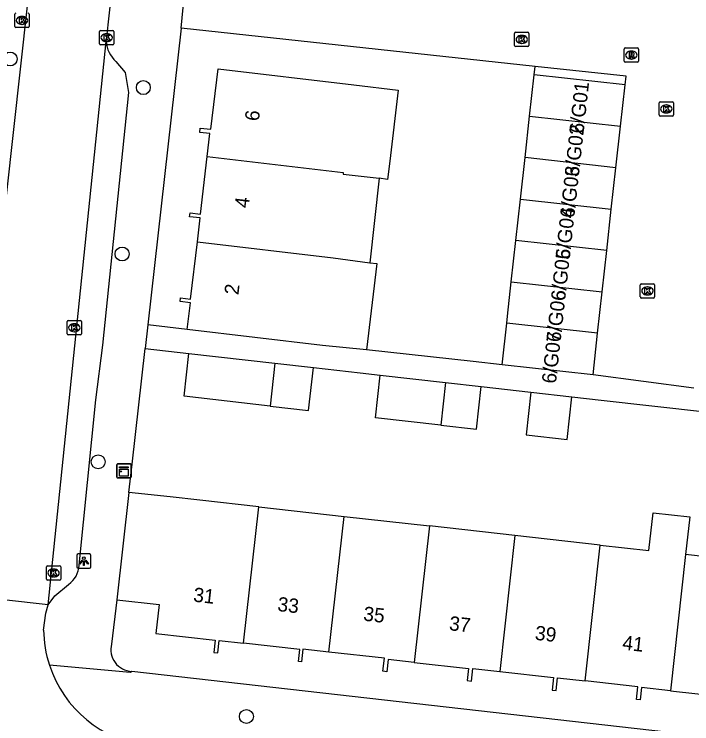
# Model space of a CAD drawing. Extents: x 162082 to 163393, y 388091 to 388632.
# Drawn here: x 163009.74 to 163057.31, y 388383.95 to 388433.73 of the extents above; entities that cross this region are included whole.
import ezdxf

# ---------------------------------------------------------------- set-up
doc = ezdxf.new("R2010")
doc.units = 0
for name, color, linetype in [('IMGEO_Boom', 7, 'Continuous'), ('IMGEO_Fietspad_open', 7, 'Continuous'), ('IMGEO_Kast', 7, 'Continuous'), ('IMGEO_Kolk', 7, 'Continuous'), ('IMGEO_Lichtpunt', 7, 'Continuous'), ('IMGEO_Pand', 7, 'Continuous'), ('IMGEO_Pand_nummerreeks', 7, 'Continuous'), ('IMGEO_Rijbaan_lokaal_open', 7, 'Continuous'), ('IMGEO_Rioolput', 7, 'Continuous'), ('IMGEO_Voetpad_open', 7, 'Continuous')]:
    doc.layers.add(name, color=color, linetype=linetype)

msp = doc.modelspace()

# ---------------------------------------------------------------- linework, layer by layer
at = {"layer": 'IMGEO_Boom'}
for centre in [(163009.456, 388430.584), (163018.809, 388428.579), (163017.318, 388416.905), (163015.638, 388402.324), (163026.044, 388384.462)]:
    msp.add_circle(centre, 0.489, dxfattribs=at)
at = {"layer": 'IMGEO_Fietspad_open'}
for points in [[(163016.205, 388431.805), (163016.24, 388432.122), (163016.909, 388438.131), (163017.167, 388440.446)], [(163006.056, 388392.971), (163006.686, 388398.356), (163010.697, 388434.531)], [(163012.127, 388392.302), (163016.205, 388431.805)]]:
    msp.add_lwpolyline(points, dxfattribs=at)
at = {"layer": 'IMGEO_Kast'}
for p, q in [((163016.951, 388401.267), (163016.951, 388402.108)), ((163016.951, 388402.108), (163016.951, 388401.267)), ((163017.026, 388402.192), (163017.867, 388402.192)), ((163017.867, 388402.192), (163017.026, 388402.192)), ((163017.951, 388402.117), (163017.951, 388401.276)), ((163017.951, 388401.276), (163017.951, 388402.117)), ((163017.876, 388401.192), (163017.035, 388401.192)), ((163017.035, 388401.192), (163017.876, 388401.192))]:
    msp.add_line(p, q, dxfattribs=at)
for points in [[(163017.146, 388401.982), (163017.746, 388401.982), (163017.746, 388401.897), (163017.146, 388401.897), (163017.146, 388401.982)], [(163017.146, 388401.807), (163017.746, 388401.807), (163017.746, 388401.318), (163017.146, 388401.318), (163017.146, 388401.807)]]:
    msp.add_lwpolyline(points, dxfattribs=at)
msp.add_circle((163017.23, 388401.656), 0.0377, dxfattribs=at)
for centre, start, end in [((163017.029, 388402.114), 92.4484, 184.2845), ((163017.029, 388402.114), 92.4484, 184.2845), ((163017.873, 388402.114), 2.4484, 94.2845), ((163017.873, 388402.114), 2.4484, 94.2845), ((163017.029, 388401.27), 182.4484, 274.2845), ((163017.029, 388401.27), 182.4484, 274.2845), ((163017.873, 388401.27), 272.4484, 4.2845), ((163017.873, 388401.27), 272.4484, 4.2845)]:
    msp.add_arc(centre, 0.0779, start, end, dxfattribs=at)
at = {"layer": 'IMGEO_Kolk'}
for p, q in [((163009.792, 388432.867), (163009.792, 388433.719)), ((163010.793, 388433.719), (163010.793, 388432.867)), ((163010.28, 388433.573), (163010.305, 388433.573)), ((163010.719, 388432.793), (163009.867, 388432.793)), ((163010.303, 388433.013), (163010.278, 388433.013)), ((163015.734, 388431.658), (163015.734, 388432.51)), ((163015.809, 388432.584), (163016.661, 388432.584)), ((163016.222, 388432.364), (163016.247, 388432.364)), ((163016.735, 388432.51), (163016.735, 388431.658)), ((163044.874, 388431.532), (163044.874, 388432.384)), ((163044.949, 388432.458), (163045.801, 388432.458)), ((163045.362, 388432.238), (163045.387, 388432.238)), ((163045.875, 388432.384), (163045.875, 388431.532)), ((163016.245, 388431.804), (163016.22, 388431.804)), ((163045.385, 388431.678), (163045.36, 388431.678)), ((163016.661, 388431.584), (163015.809, 388431.584)), ((163045.801, 388431.458), (163044.949, 388431.458)), ((163055.019, 388426.656), (163055.019, 388427.508)), ((163055.094, 388427.582), (163055.946, 388427.582)), ((163055.507, 388427.362), (163055.532, 388427.362)), ((163056.02, 388427.508), (163056.02, 388426.656)), ((163055.53, 388426.802), (163055.505, 388426.802)), ((163055.946, 388426.582), (163055.094, 388426.582)), ((163053.771, 388414.816), (163054.623, 388414.816)), ((163053.696, 388413.89), (163053.696, 388414.742)), ((163054.184, 388414.596), (163054.209, 388414.596)), ((163054.697, 388414.742), (163054.697, 388413.89)), ((163054.623, 388413.816), (163053.771, 388413.816)), ((163054.207, 388414.036), (163054.182, 388414.036)), ((163013.466, 388411.309), (163013.466, 388412.161)), ((163013.541, 388412.235), (163014.393, 388412.235)), ((163013.954, 388412.015), (163013.979, 388412.015)), ((163014.467, 388412.161), (163014.467, 388411.309)), ((163013.977, 388411.455), (163013.952, 388411.455)), ((163014.393, 388411.235), (163013.541, 388411.235)), ((163012.006, 388394.1), (163012.006, 388394.952)), ((163012.081, 388395.026), (163012.933, 388395.026)), ((163013.007, 388394.952), (163013.007, 388394.1)), ((163012.494, 388394.806), (163012.519, 388394.806)), ((163012.933, 388394.026), (163012.081, 388394.026)), ((163012.517, 388394.246), (163012.492, 388394.246))]:
    msp.add_line(p, q, dxfattribs=at)
for points in [[(163009.792, 388432.867), (163009.792, 388433.719)], [(163010.793, 388433.719), (163010.793, 388432.867)], [(163010.113, 388433.493), (163010.236, 388433.493), (163010.236, 388433.342), (163010.366, 388433.493), (163010.53, 388433.493), (163010.384, 388433.342), (163010.537, 388433.093), (163010.385, 388433.093), (163010.3, 388433.257), (163010.236, 388433.19), (163010.236, 388433.093), (163010.113, 388433.093), (163010.113, 388433.493)], [(163010.719, 388432.793), (163009.867, 388432.793)], [(163015.734, 388431.658), (163015.734, 388432.51)], [(163015.809, 388432.584), (163016.661, 388432.584)], [(163016.055, 388432.284), (163016.178, 388432.284), (163016.178, 388432.133), (163016.308, 388432.284), (163016.472, 388432.284), (163016.326, 388432.133), (163016.479, 388431.884), (163016.327, 388431.884), (163016.242, 388432.048), (163016.178, 388431.981), (163016.178, 388431.884), (163016.055, 388431.884), (163016.055, 388432.284)], [(163016.735, 388432.51), (163016.735, 388431.658)], [(163044.874, 388431.532), (163044.874, 388432.384)], [(163044.949, 388432.458), (163045.801, 388432.458)], [(163045.875, 388432.384), (163045.875, 388431.532)], [(163045.195, 388432.158), (163045.318, 388432.158), (163045.318, 388432.007), (163045.448, 388432.158), (163045.612, 388432.158), (163045.466, 388432.007), (163045.619, 388431.758), (163045.467, 388431.758), (163045.382, 388431.922), (163045.318, 388431.855), (163045.318, 388431.758), (163045.195, 388431.758), (163045.195, 388432.158)], [(163016.661, 388431.584), (163015.809, 388431.584)], [(163045.801, 388431.458), (163044.949, 388431.458)], [(163055.019, 388426.656), (163055.019, 388427.508)], [(163055.094, 388427.582), (163055.946, 388427.582)], [(163055.34, 388427.282), (163055.463, 388427.282), (163055.463, 388427.131), (163055.593, 388427.282), (163055.757, 388427.282), (163055.611, 388427.131), (163055.764, 388426.882), (163055.612, 388426.882), (163055.527, 388427.046), (163055.463, 388426.979), (163055.463, 388426.882), (163055.34, 388426.882), (163055.34, 388427.282)], [(163056.02, 388427.508), (163056.02, 388426.656)], [(163055.946, 388426.582), (163055.094, 388426.582)], [(163053.771, 388414.816), (163054.623, 388414.816)], [(163053.696, 388413.89), (163053.696, 388414.742)], [(163054.017, 388414.516), (163054.14, 388414.516), (163054.14, 388414.365), (163054.27, 388414.516), (163054.434, 388414.516), (163054.288, 388414.365), (163054.441, 388414.116), (163054.289, 388414.116), (163054.204, 388414.28), (163054.14, 388414.213), (163054.14, 388414.116), (163054.017, 388414.116), (163054.017, 388414.516)], [(163054.697, 388414.742), (163054.697, 388413.89)], [(163054.623, 388413.816), (163053.771, 388413.816)], [(163013.466, 388411.309), (163013.466, 388412.161)], [(163013.541, 388412.235), (163014.393, 388412.235)], [(163013.787, 388411.935), (163013.91, 388411.935), (163013.91, 388411.784), (163014.04, 388411.935), (163014.204, 388411.935), (163014.058, 388411.784), (163014.211, 388411.535), (163014.059, 388411.535), (163013.974, 388411.699), (163013.91, 388411.632), (163013.91, 388411.535), (163013.787, 388411.535), (163013.787, 388411.935)], [(163014.467, 388412.161), (163014.467, 388411.309)], [(163014.393, 388411.235), (163013.541, 388411.235)], [(163012.006, 388394.1), (163012.006, 388394.952)], [(163012.081, 388395.026), (163012.933, 388395.026)], [(163013.007, 388394.952), (163013.007, 388394.1)], [(163012.327, 388394.726), (163012.45, 388394.726), (163012.45, 388394.575), (163012.58, 388394.726), (163012.744, 388394.726), (163012.598, 388394.575), (163012.751, 388394.326), (163012.599, 388394.326), (163012.514, 388394.49), (163012.45, 388394.423), (163012.45, 388394.326), (163012.327, 388394.326), (163012.327, 388394.726)], [(163012.933, 388394.026), (163012.081, 388394.026)]]:
    msp.add_lwpolyline(points, dxfattribs=at)
for centre, start, end in [((163009.869, 388433.717), 91.552, 178.448), ((163009.869, 388433.717), 91.552, 178.448), ((163010.717, 388433.717), 1.552, 88.448), ((163010.717, 388433.717), 1.552, 88.448), ((163009.869, 388432.869), 181.552, 268.448), ((163009.869, 388432.869), 181.552, 268.448), ((163010.717, 388432.869), 271.552, 358.448), ((163010.717, 388432.869), 271.552, 358.448), ((163015.811, 388432.508), 91.552, 178.448), ((163015.811, 388432.508), 91.552, 178.448), ((163016.659, 388432.508), 1.552, 88.448), ((163016.659, 388432.508), 1.552, 88.448), ((163044.951, 388432.382), 91.552, 178.448), ((163044.951, 388432.382), 91.552, 178.448), ((163045.799, 388432.382), 1.552, 88.448), ((163045.799, 388432.382), 1.552, 88.448), ((163015.811, 388431.66), 181.552, 268.448), ((163015.811, 388431.66), 181.552, 268.448), ((163016.659, 388431.66), 271.552, 358.448), ((163016.659, 388431.66), 271.552, 358.448), ((163044.951, 388431.534), 181.552, 268.448), ((163044.951, 388431.534), 181.552, 268.448), ((163045.799, 388431.534), 271.552, 358.448), ((163045.799, 388431.534), 271.552, 358.448), ((163055.096, 388427.506), 91.552, 178.448), ((163055.096, 388427.506), 91.552, 178.448), ((163055.944, 388427.506), 1.552, 88.448), ((163055.944, 388427.506), 1.552, 88.448), ((163055.096, 388426.658), 181.552, 268.448), ((163055.096, 388426.658), 181.552, 268.448), ((163055.944, 388426.658), 271.552, 358.448), ((163055.944, 388426.658), 271.552, 358.448), ((163053.773, 388414.74), 91.552, 178.448), ((163053.773, 388414.74), 91.552, 178.448), ((163054.621, 388414.74), 1.552, 88.448), ((163054.621, 388414.74), 1.552, 88.448), ((163053.773, 388413.892), 181.552, 268.448), ((163053.773, 388413.892), 181.552, 268.448), ((163054.621, 388413.892), 271.552, 358.448), ((163054.621, 388413.892), 271.552, 358.448), ((163013.543, 388412.159), 91.552, 178.448), ((163013.543, 388412.159), 91.552, 178.448), ((163014.391, 388412.159), 1.552, 88.448), ((163014.391, 388412.159), 1.552, 88.448), ((163013.543, 388411.311), 181.552, 268.448), ((163013.543, 388411.311), 181.552, 268.448), ((163014.391, 388411.311), 271.552, 358.448), ((163014.391, 388411.311), 271.552, 358.448), ((163012.083, 388394.95), 91.552, 178.448), ((163012.083, 388394.95), 91.552, 178.448), ((163012.931, 388394.95), 1.552, 88.448), ((163012.931, 388394.95), 1.552, 88.448), ((163012.083, 388394.102), 181.552, 268.448), ((163012.083, 388394.102), 181.552, 268.448), ((163012.931, 388394.102), 271.552, 358.448), ((163012.931, 388394.102), 271.552, 358.448)]:
    msp.add_arc(centre, 0.0765, start, end, dxfattribs=at)
for centre, major_axis, ratio, start_param, end_param in [((163010.279, 388433.293), (-0.387, 0.002), 0.722429, 4.712389, 7.853982), ((163010.304, 388433.293), (-0.39, 0.002), 0.717154, 1.570796, 4.712389), ((163016.221, 388432.084), (-0.387, 0.002), 0.722429, 4.712389, 7.853982), ((163016.246, 388432.084), (-0.39, 0.002), 0.717154, 1.570796, 4.712389), ((163045.361, 388431.958), (-0.387, 0.002), 0.722429, 4.712389, 7.853982), ((163045.386, 388431.958), (-0.39, 0.002), 0.717154, 1.570796, 4.712389), ((163055.506, 388427.082), (-0.387, 0.002), 0.722429, 4.712389, 7.853982), ((163055.531, 388427.082), (-0.39, 0.002), 0.717154, 1.570796, 4.712389), ((163054.183, 388414.316), (-0.387, 0.002), 0.722429, 4.712389, 7.853982), ((163054.208, 388414.316), (-0.39, 0.002), 0.717154, 1.570796, 4.712389), ((163013.953, 388411.735), (-0.387, 0.002), 0.722429, 4.712389, 7.853982), ((163013.978, 388411.735), (-0.39, 0.002), 0.717154, 1.570796, 4.712389), ((163012.493, 388394.526), (-0.387, 0.002), 0.722429, 4.712389, 7.853982), ((163012.518, 388394.526), (-0.39, 0.002), 0.717154, 1.570796, 4.712389)]:
    msp.add_ellipse(centre, major_axis=major_axis, ratio=ratio, start_param=start_param, end_param=end_param, dxfattribs=at)
at = {"layer": 'IMGEO_Lichtpunt'}
for p, q in [((163015.04, 388395.86), (163014.232, 388395.86)), ((163015.04, 388395.86), (163014.232, 388395.86)), ((163014.138, 388395.765), (163014.138, 388394.958)), ((163014.138, 388395.765), (163014.138, 388394.958)), ((163015.134, 388394.958), (163015.134, 388395.765)), ((163015.134, 388394.958), (163015.134, 388395.765)), ((163014.232, 388394.864), (163015.04, 388394.864)), ((163014.232, 388394.864), (163015.04, 388394.864))]:
    msp.add_line(p, q, dxfattribs=at)
for points in [[(163014.512, 388395.429), (163014.551, 388395.401), (163014.363, 388395.139), (163014.325, 388395.166), (163014.512, 388395.429)], [(163014.614, 388395.381), (163014.661, 388395.381), (163014.661, 388395.059), (163014.614, 388395.059), (163014.614, 388395.381)], [(163014.724, 388395.401), (163014.762, 388395.428), (163014.949, 388395.166), (163014.91, 388395.138), (163014.724, 388395.401)]]:
    msp.add_lwpolyline(points, dxfattribs=at)
msp.add_circle((163014.637, 388395.563), 0.0994, dxfattribs=at)
for centre, start, end in [((163014.232, 388395.765), 90, 180), ((163014.232, 388395.765), 90, 180), ((163015.04, 388395.765), 0, 90), ((163015.04, 388395.765), 0, 90), ((163014.232, 388394.958), 180, 270), ((163014.232, 388394.958), 180, 270), ((163015.04, 388394.958), 270, 0), ((163015.04, 388394.958), 270, 360)]:
    msp.add_arc(centre, 0.0946, start, end, dxfattribs=at)
at = {"layer": 'IMGEO_Pand'}
for points in [[(163023.294, 388423.748), (163023.484, 388425.352), (163022.766, 388425.437), (163022.802, 388425.742), (163023.548, 388425.653), (163024.051, 388429.893), (163033.577, 388428.762), (163036.693, 388428.393), (163036.104, 388423.428), (163035.951, 388422.142), (163035.356, 388422.213)], [(163045.921, 388426.569), (163046.242, 388429.474)], [(163052.62, 388428.77), (163046.242, 388429.474)], [(163052.299, 388425.865), (163052.62, 388428.77)], [(163045.601, 388423.664), (163045.921, 388426.569)], [(163045.921, 388426.569), (163052.299, 388425.865)], [(163051.979, 388422.96), (163052.299, 388425.865)], [(163022.601, 388417.755), (163022.801, 388419.44), (163022.054, 388419.518), (163022.086, 388419.788), (163022.814, 388419.702), (163023.294, 388423.748)], [(163023.294, 388423.748), (163032.847, 388422.617), (163032.835, 388422.515), (163035.356, 388422.213)], [(163045.28, 388420.76), (163045.601, 388423.664)], [(163051.979, 388422.96), (163045.601, 388423.664)], [(163051.658, 388420.055), (163051.979, 388422.96)], [(163035.356, 388422.213), (163034.701, 388416.29)], [(163044.96, 388417.855), (163045.28, 388420.76)], [(163045.28, 388420.76), (163051.658, 388420.055)], [(163051.337, 388417.151), (163051.658, 388420.055)], [(163021.898, 388411.616), (163022.12, 388413.488), (163021.385, 388413.575), (163021.416, 388413.829), (163022.125, 388413.745), (163022.601, 388417.755)], [(163022.601, 388417.755), (163032.137, 388416.625), (163034.701, 388416.29)], [(163044.639, 388414.95), (163044.96, 388417.855)], [(163051.337, 388417.151), (163044.96, 388417.855)], [(163051.016, 388414.246), (163051.337, 388417.151)], [(163034.701, 388416.29), (163035.197, 388416.231), (163034.478, 388410.184)], [(163044.319, 388412.045), (163044.373, 388412.535), (163044.639, 388414.95)], [(163044.639, 388414.95), (163051.016, 388414.246)], [(163050.696, 388411.341), (163051.016, 388414.246)], [(163043.998, 388409.14), (163044.319, 388412.045)], [(163050.696, 388411.341), (163044.319, 388412.045)], [(163034.478, 388410.184), (163031.392, 388410.489), (163021.898, 388411.616)], [(163050.375, 388408.436), (163050.696, 388411.341)], [(163027.701, 388406.24), (163021.671, 388406.92), (163022.01, 388409.923)], [(163022.01, 388409.923), (163028.037, 388409.243)], [(163028.037, 388409.243), (163027.701, 388406.24)], [(163027.701, 388406.24), (163030.411, 388405.934), (163030.75, 388408.937)], [(163028.037, 388409.243), (163030.75, 388408.937)], [(163050.375, 388408.436), (163043.998, 388409.14)], [(163039.686, 388404.888), (163035.105, 388405.405), (163035.443, 388408.408)], [(163035.443, 388408.408), (163040.021, 388407.891)], [(163040.021, 388407.891), (163039.686, 388404.888)], [(163040.021, 388407.891), (163042.534, 388407.608)], [(163039.686, 388404.888), (163042.195, 388404.605), (163042.534, 388407.608)], [(163046.012, 388407.216), (163045.677, 388404.212), (163048.551, 388403.888), (163048.889, 388406.891)], [(163046.012, 388407.216), (163048.889, 388406.891)], [(163017.798, 388400.18), (163016.958, 388392.649)], [(163026.911, 388399.164), (163022.768, 388399.626), (163020.69, 388399.858), (163017.798, 388400.18)], [(163025.843, 388389.604), (163026.911, 388399.164)], [(163026.911, 388399.164), (163032.904, 388398.495)], [(163031.841, 388388.978), (163032.904, 388398.495)], [(163032.904, 388398.495), (163038.897, 388397.826)], [(163050.882, 388396.489), (163054.301, 388396.107), (163054.596, 388398.752), (163057.17, 388398.465), (163056.875, 388395.82)], [(163038.897, 388397.826), (163037.827, 388388.243)], [(163044.889, 388397.158), (163038.897, 388397.826)], [(163044.889, 388397.158), (163043.824, 388387.622)], [(163050.882, 388396.489), (163044.889, 388397.158)], [(163049.818, 388386.966), (163050.882, 388396.489)], [(163056.875, 388395.82), (163055.807, 388386.26)], [(163062.869, 388395.152), (163056.875, 388395.82)], [(163016.958, 388392.649), (163019.926, 388392.317), (163019.698, 388390.277), (163023.852, 388389.814), (163023.755, 388388.947), (163024.028, 388388.917), (163024.126, 388389.796), (163025.843, 388389.604)], [(163031.841, 388388.978), (163030.004, 388389.183), (163029.904, 388388.291), (163029.696, 388388.314), (163029.791, 388389.164), (163025.843, 388389.604)], [(163037.827, 388388.243), (163035.998, 388388.447), (163035.904, 388387.603), (163035.631, 388387.633), (163035.733, 388388.543), (163031.841, 388388.978)], [(163037.827, 388388.243), (163041.632, 388387.818), (163041.538, 388386.974), (163041.847, 388386.939), (163041.946, 388387.832), (163043.824, 388387.622)], [(163043.824, 388387.622), (163047.599, 388387.201), (163047.5, 388386.317), (163047.779, 388386.286), (163047.879, 388387.182), (163049.818, 388386.966)], [(163055.807, 388386.26), (163053.771, 388386.487), (163053.675, 388385.629), (163053.428, 388385.656), (163053.528, 388386.552), (163049.818, 388386.966)], [(163055.807, 388386.26), (163059.45, 388385.853), (163059.351, 388384.965), (163059.63, 388384.934), (163059.73, 388385.826), (163061.8, 388385.595)]]:
    msp.add_lwpolyline(points, dxfattribs=at)
at = {"layer": 'IMGEO_Rijbaan_lokaal_open'}
for points in [[(163021.462, 388432.745), (163021.843, 388436.633)], [(163046.308, 388430.069), (163021.462, 388432.745)], [(163052.62, 388428.77), (163052.697, 388429.381), (163046.308, 388430.069)], [(163057.45, 388407.504), (163050.375, 388408.436)], [(163012.127, 388392.302), (163006.056, 388392.971)], [(163011.808, 388390.527), (163011.963, 388391.713), (163012.127, 388392.302)]]:
    msp.add_lwpolyline(points, dxfattribs=at)
for centre, radius, start, end in [((163020.166, 388390.654), 8.359, 180.8673, 197.9968), ((163020.12, 388390.646), 8.313, 198.0479, 263.0212)]:
    msp.add_arc(centre, radius, start, end, dxfattribs=at)
at = {"layer": 'IMGEO_Rioolput'}
for p, q in [((163052.565, 388430.432), (163052.565, 388431.284)), ((163052.64, 388431.358), (163053.492, 388431.358)), ((163053.566, 388431.284), (163053.566, 388430.432)), ((163053.053, 388431.138), (163053.078, 388431.138)), ((163053.492, 388430.358), (163052.64, 388430.358)), ((163053.076, 388430.578), (163053.051, 388430.578))]:
    msp.add_line(p, q, dxfattribs=at)
for points in [[(163052.565, 388430.432), (163052.565, 388431.284)], [(163052.64, 388431.358), (163053.492, 388431.358)], [(163053.566, 388431.284), (163053.566, 388430.432)], [(163053.154, 388431.056), (163052.902, 388431.058), (163052.902, 388430.658)], [(163052.902, 388430.658), (163053.026, 388430.658), (163053.026, 388430.82), (163053.037, 388430.82)], [(163053.08, 388430.977), (163053.026, 388430.977), (163053.026, 388430.896)], [(163053.026, 388430.896), (163053.078, 388430.896)], [(163053.084, 388430.791), (163053.155, 388430.658), (163053.295, 388430.658), (163053.23, 388430.784)], [(163053.492, 388430.358), (163052.64, 388430.358)]]:
    msp.add_lwpolyline(points, dxfattribs=at)
for centre, radius, start, end in [((163052.642, 388431.282), 0.0765, 91.552, 178.448), ((163052.642, 388431.282), 0.0765, 91.552, 178.448), ((163053.49, 388431.282), 0.0765, 1.552, 88.448), ((163053.49, 388431.282), 0.0765, 1.552, 88.448), ((163053.036, 388430.767), 0.0533, 26.0293, 88.6989), ((163053.062, 388431.085), 0.19, 274.7715, 282.9687), ((163053.086, 388430.881), 0.0964, 77.0061, 93.1865), ((163053.1, 388430.938), 0.0378, 276.6634, 79.6772), ((163053.153, 388430.946), 0.109, 350.3612, 89.416), ((163053.151, 388430.946), 0.112, 277.5842, 350.9817), ((163053.135, 388430.731), 0.108, 29.5134, 73.7905), ((163052.642, 388430.434), 0.0765, 181.552, 268.448), ((163052.642, 388430.434), 0.0765, 181.552, 268.448), ((163053.49, 388430.434), 0.0765, 271.552, 358.448), ((163053.49, 388430.434), 0.0765, 271.552, 358.448)]:
    msp.add_arc(centre, radius, start, end, dxfattribs=at)
for centre, major_axis, ratio, start_param, end_param in [((163053.052, 388430.858), (-0.387, 0.002), 0.722429, 4.712389, 7.853982), ((163053.077, 388430.858), (-0.39, 0.002), 0.717154, 1.570796, 4.712389)]:
    msp.add_ellipse(centre, major_axis=major_axis, ratio=ratio, start_param=start_param, end_param=end_param, dxfattribs=at)
at = {"layer": 'IMGEO_Voetpad_open'}
for points in [[(163021.462, 388432.745), (163019.119, 388411.926)], [(163014.314, 388395.068), (163014.598, 388398.092), (163015.484, 388406.665), (163015.969, 388410.514), (163017.799, 388428.233), (163017.566, 388429.63), (163016.891, 388430.415)], [(163046.242, 388429.474), (163046.308, 388430.069)], [(163019.119, 388411.926), (163018.933, 388410.27)], [(163021.898, 388411.616), (163019.119, 388411.926)], [(163017.798, 388400.18), (163018.02, 388402.158), (163018.933, 388410.27)], [(163018.933, 388410.27), (163022.01, 388409.923)], [(163043.998, 388409.14), (163041.97, 388409.364), (163034.478, 388410.184)], [(163030.75, 388408.937), (163034.029, 388408.567), (163035.443, 388408.408)], [(163042.534, 388407.608), (163046.012, 388407.216)], [(163048.889, 388406.891), (163050.947, 388406.659), (163062.047, 388405.407)], [(163012.127, 388392.302), (163012.608, 388392.923), (163013.562, 388393.721)], [(163016.958, 388392.649), (163016.576, 388389.543)], [(163017.997, 388387.624), (163017.885, 388387.553), (163012.216, 388388.071)], [(163097.61, 388378.592), (163017.997, 388387.624)]]:
    msp.add_lwpolyline(points, dxfattribs=at)
for centre, radius, start, end in [((163018.153, 388431.902), 1.951, 182.8603, 229.6747), ((163012.479, 388395.209), 1.84, 306.0477, 355.605), ((163018.058, 388389.155), 1.532, 165.3291, 267.71)]:
    msp.add_arc(centre, radius, start, end, dxfattribs=at)

# ---------------------------------------------------------------- texts
at = {"layer": 'IMGEO_Pand_nummerreeks'}
for s, rotation, p in [('6/G01', 83.6997, (163049.704, 388425.32)), ('6', 83.2816, (163026.918, 388426.191)), ('6/G02', 83.6997, (163049.37, 388422.299)), ('6/G03', 83.6997, (163049.05, 388419.4)), ('4', 83.2816, (163026.201, 388420.098)), ('6/G04', 83.6997, (163048.729, 388416.495)), ('6/G05', 83.6997, (163048.409, 388413.59)), ('2', 83.2816, (163025.482, 388414.004)), ('6/G06', 83.6977, (163048.088, 388410.686)), ('6/G07', 83.6977, (163047.767, 388407.781)), ('31', 353.6261, (163022.281, 388392.525)), ('33', 353.6261, (163028.192, 388391.864)), ('35', 353.6261, (163034.216, 388391.191)), ('37', 353.6261, (163040.24, 388390.518)), ('39', 353.6261, (163046.263, 388389.845)), ('41', 353.6287, (163052.399, 388389.16))]:
    msp.add_text(s, height=1, rotation=rotation, dxfattribs=at).set_placement(p)

doc.saveas('drawing.dxf')
